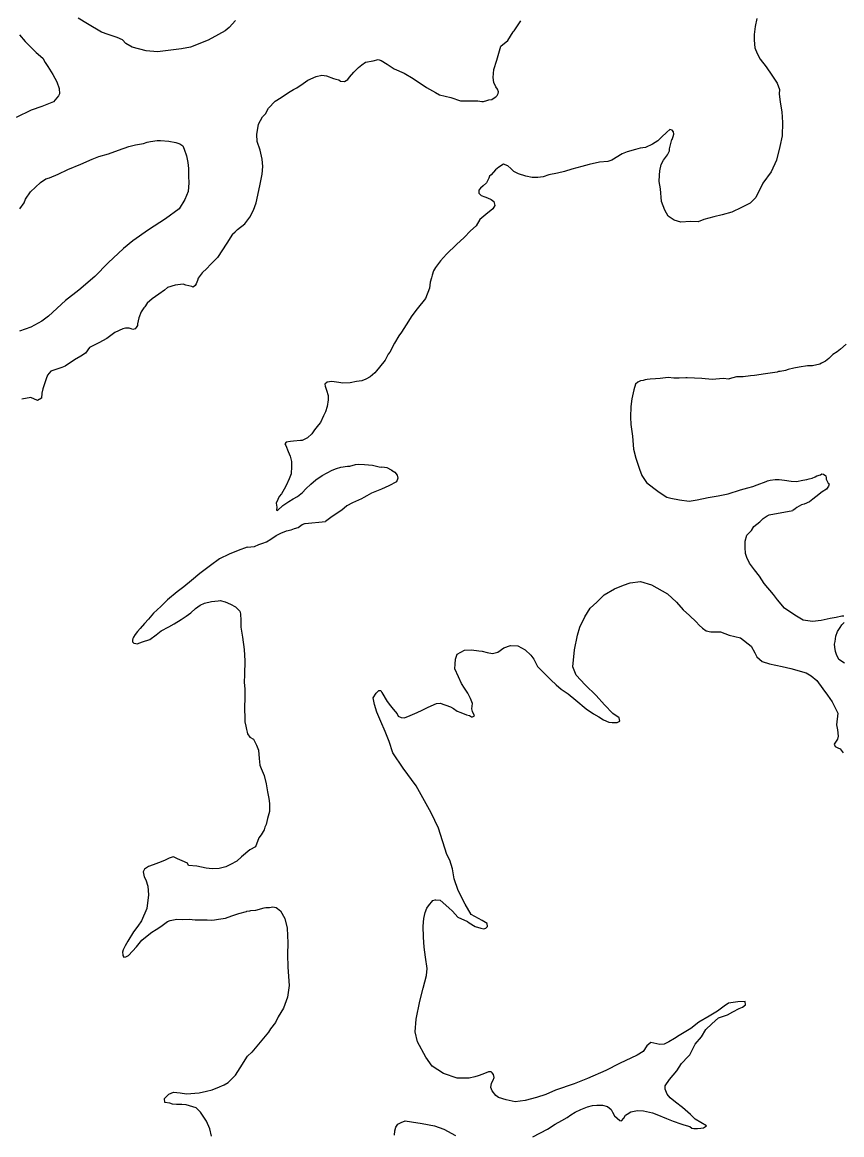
# Model space of a CAD drawing. Extents: x 31699 to 244310, y -8841 to 11474.
# Drawn here: x 147352.6 to 147581, y 1392.6 to 1702.5 of the extents above; entities that cross this region are included whole.
import ezdxf

# ---------------------------------------------------------------- set-up
doc = ezdxf.new("R2010")
doc.units = 0
doc.layers.add('R_Draft', color=7, linetype='Continuous')

msp = doc.modelspace()

# ---------------------------------------------------------------- linework, layer by layer
at = {"layer": 'R_Draft'}
for points in [[(147411.96, 1703.07), (147410.23, 1701.09), (147409.12, 1700.12), (147407.29, 1699.13), (147404.34, 1697.57), (147399.47, 1695.56), (147396.95, 1695.09), (147393.23, 1694.71), (147390.25, 1694.29), (147387.11, 1694.53), (147383.21, 1695.62), (147381.45, 1696.63), (147380.49, 1697.61), (147379, 1698.3), (147376.51, 1699.09), (147374.63, 1699.77), (147370.76, 1702.06), (147368.12, 1703.72)], [(147423.09, 1680.54), (147424.74, 1681.6), (147426.76, 1682.99), (147428.14, 1683.77), (147429.06, 1684.26), (147430.83, 1685.45), (147432.2, 1686.36), (147434.44, 1687.43), (147436.03, 1687.81), (147437.37, 1687.58), (147439.33, 1686.84), (147440, 1686.66), (147440.8, 1686.48), (147441.28, 1686.16), (147442.35, 1686.06), (147443.27, 1686.55), (147443.78, 1687.24), (147444.94, 1688.61), (147446.31, 1689.92), (147447.22, 1690.68), (147448.2, 1691.44), (147450.32, 1691.77), (147451.71, 1692.15), (147452.59, 1691.84), (147454.22, 1690.89), (147456.26, 1689.54), (147459.03, 1688.35), (147461.47, 1686.89), (147465.22, 1684.39), (147467.73, 1682.93), (147468.88, 1682.36), (147471.97, 1681.58), (147474.67, 1680.66), (147475.73, 1680.63), (147477.47, 1680.61), (147479.07, 1680.66), (147479.54, 1680.6), (147480.61, 1680.5), (147481.08, 1680.45), (147482, 1680.74), (147482.6, 1680.89), (147483.39, 1681.05), (147483.85, 1681.27), (147484.57, 1681.75), (147484.9, 1682.1), (147485.15, 1682.51), (147485.21, 1682.71), (147485.27, 1683.11), (147485.04, 1683.91), (147484.56, 1684.56), (147483.99, 1685.75), (147483.81, 1687.15), (147483.95, 1689.35), (147484.87, 1691.99), (147485.96, 1695.83), (147487.91, 1697.49), (147489.38, 1699.87), (147489.64, 1700.15), (147491.56, 1702.95)], [(147557.31, 1703.61), (147556.85, 1701.33), (147556.51, 1699.11), (147556.56, 1697.57), (147556.76, 1695.38), (147557.4, 1693.79), (147558.25, 1692.21), (147559.91, 1690.12), (147561.45, 1687.83), (147562.92, 1685.6), (147563.57, 1683.81), (147563.54, 1682.61), (147563.81, 1680.28), (147564.22, 1677.62), (147564.44, 1674.62), (147564.35, 1670.87), (147563.7, 1667.91), (147562.75, 1664.07), (147561.31, 1660.89), (147558.93, 1657.74), (147556.98, 1653.74), (147555.43, 1652.16), (147553, 1650.89), (147550.3, 1649.6), (147547.59, 1648.86), (147545.33, 1648.32), (147542.55, 1647.57), (147540.9, 1646.92), (147538.83, 1646.99), (147536.1, 1646.85), (147534.22, 1647.39), (147532.59, 1648.48), (147531.67, 1650.19), (147530.73, 1652.57), (147530.43, 1656.1), (147530.1, 1658.17), (147530.18, 1659.97), (147530.28, 1661.11), (147530.63, 1662.93), (147531.32, 1664.15), (147532.35, 1665.58), (147532.92, 1666.74), (147532.97, 1667.27), (147533.63, 1669.83), (147533.69, 1669.83), (147534, 1670.71), (147534.12, 1671.32), (147534.03, 1671.98), (147533.68, 1672.51), (147533.08, 1672.62), (147532.23, 1671.93), (147530.74, 1670.55), (147529.7, 1669.52), (147528.19, 1668.6), (147526.22, 1667.68), (147524.76, 1667.43), (147523.43, 1667.13), (147521.12, 1666.46), (147519.8, 1665.88), (147516.85, 1664.12), (147515.72, 1663.76), (147513.4, 1663.56), (147510.55, 1662.94), (147508.49, 1662.34), (147505.72, 1661.59), (147503.66, 1661), (147501.75, 1660.47), (147499.29, 1660), (147497.7, 1659.48), (147496.24, 1659.31), (147494.71, 1659.33), (147492.9, 1659.61), (147490.87, 1660.35), (147489.59, 1660.92), (147488.76, 1661.83), (147487.87, 1662.54)], [(147351.8, 1699.03), (147353.39, 1697.21), (147354.83, 1695.71), (147356.48, 1694.09), (147358.32, 1692.54), (147358.96, 1691.36), (147359.73, 1690.18), (147361.12, 1688.02), (147362.19, 1685.92), (147362.84, 1684.07), (147362.95, 1682.6), (147362.63, 1682.06), (147361.28, 1680.41), (147358.06, 1679.05), (147355.02, 1678.09), (147350.89, 1675.97)], [(147423.09, 1680.54), (147421.17, 1678.58)], [(147412.54, 1644.81), (147414.57, 1646.34), (147415.98, 1648.26), (147416.99, 1650.16), (147417.73, 1652.18), (147418.2, 1654.34), (147418.91, 1657.43), (147419.43, 1660.25), (147419.63, 1662.33), (147419.44, 1664.4), (147418.83, 1666.92), (147418.03, 1669.3), (147417.97, 1671.24), (147418.42, 1674.13), (147419.56, 1676.23), (147420.33, 1677.06), (147421.17, 1678.58)], [(147351.85, 1650.56), (147353.13, 1652.2), (147353.5, 1653.28), (147354.9, 1655.26), (147357.69, 1657.88), (147359.13, 1658.92), (147360.18, 1659.22), (147362.55, 1660.22), (147365.31, 1661.51), (147368.86, 1663.01), (147372.02, 1664.37), (147373.93, 1665.1), (147376.64, 1665.85), (147379.34, 1666.93), (147382.31, 1667.88), (147384.16, 1668.4), (147386.34, 1668.8), (147387.33, 1669.1), (147388.32, 1669.33), (147390.18, 1669.58), (147391.11, 1669.61), (147393.38, 1669.41), (147395.4, 1669), (147396.47, 1668.63), (147397.29, 1668.12), (147397.71, 1667.2), (147398.37, 1665.35), (147398.45, 1664.82), (147398.69, 1663.49), (147398.87, 1661.76), (147398.94, 1659.69), (147398.99, 1657.76), (147398.8, 1655.35), (147397.87, 1653.12), (147396.28, 1650.54), (147392.5, 1647.75), (147387.73, 1644.68), (147383.35, 1641.68), (147380.82, 1639.47), (147376.54, 1635.53), (147372.79, 1631.68), (147368.31, 1627.88), (147364.6, 1624.97), (147359.86, 1620.69), (147358.04, 1619.23), (147354.96, 1617.61), (147351.8, 1616.44)], [(147487.87, 1662.54), (147486.73, 1662.97), (147485.42, 1662.2), (147484.5, 1661.43), (147483.28, 1660.06), (147482.82, 1659.65), (147482.57, 1659.11), (147481.94, 1657.82), (147481.04, 1656.92), (147480.32, 1656.3), (147479.8, 1655.75), (147479.83, 1654.88), (147480.45, 1654.3), (147481.53, 1653.86), (147482.2, 1653.61), (147483.22, 1653.11), (147483.96, 1652.6), (147484.26, 1651.47), (147483.76, 1650.52), (147481.74, 1648.99), (147480.11, 1647.54), (147479.03, 1645.83), (147477.53, 1644.39), (147475.72, 1642.6), (147473.58, 1640.59), (147470.79, 1637.97), (147469.11, 1636.05), (147467.69, 1634.21), (147467.19, 1633.32), (147466.76, 1632.04), (147466.58, 1631.3), (147466.28, 1630.09), (147466.06, 1628.41), (147464.95, 1625.57), (147462.63, 1622.7), (147461.15, 1620.71), (147459.56, 1618.19), (147458.22, 1616.22), (147457.51, 1615.19), (147456.31, 1613.15), (147455.05, 1610.64), (147454.53, 1610.03), (147453.71, 1608.4), (147452.1, 1606.48), (147451.33, 1605.39), (147450.81, 1604.84), (147449.51, 1603.73), (147448.33, 1603.09), (147447.21, 1602.66), (147445.68, 1602.41), (147443.96, 1602.1), (147441.89, 1601.97), (147440.82, 1602.14), (147438.81, 1602.41), (147437.55, 1602.24), (147436.9, 1601.69), (147436.98, 1601.15), (147437.35, 1600.03), (147437.79, 1598.5), (147437.82, 1597.37), (147437.55, 1595.49), (147437.06, 1594.01), (147436.56, 1592.85), (147435.68, 1591.02), (147435.16, 1590.41), (147434, 1588.97), (147433.23, 1587.88), (147432.07, 1586.77), (147431.34, 1586.42), (147430.62, 1586), (147430.09, 1585.98), (147428.16, 1585.79), (147427.29, 1585.76), (147426.16, 1585.53), (147425.71, 1585.12), (147425.99, 1584.59), (147426.71, 1582.94), (147427.21, 1581.62), (147427.59, 1580.16), (147427.63, 1578.76), (147427.49, 1576.75), (147426.93, 1575.33), (147426.12, 1573.43), (147425.55, 1572.48), (147425.17, 1571.8), (147424.85, 1571.19), (147424.21, 1570.44), (147423.83, 1569.56), (147423.33, 1568.54), (147423.49, 1567.47), (147423.39, 1566.6), (147423.66, 1566.48), (147425.15, 1567.86), (147426.85, 1568.98), (147428.1, 1569.75), (147429.28, 1570.45), (147430.65, 1571.56), (147431.62, 1572.53), (147432.98, 1573.84), (147434.41, 1575.08), (147436.18, 1576.27)], [(147411.16, 1643.45), (147409.62, 1640.98), (147406.94, 1637.03), (147405.07, 1635.04), (147403.97, 1633.94), (147402.74, 1632.7), (147401.58, 1631.26), (147401.4, 1630.59), (147401.03, 1629.65), (147400.78, 1629.24), (147400.19, 1628.75), (147399.79, 1628.88), (147398.11, 1629.29), (147397.44, 1629.54), (147395.18, 1629.27), (147393.07, 1628.68), (147392.22, 1627.85), (147390.66, 1626.8), (147388.76, 1625.48), (147387.34, 1624.24), (147386.76, 1623.28), (147386.44, 1622.94), (147385.67, 1621.85), (147385.06, 1620.16), (147384.71, 1618.55), (147384.66, 1618.01), (147384.27, 1617.47), (147384.02, 1617.13), (147383.42, 1616.98), (147382.95, 1617.1), (147382.35, 1617.28), (147381.35, 1617.32), (147380.62, 1617.09), (147378.32, 1616.09), (147376.1, 1614.42), (147373.94, 1613.22), (147371.31, 1611.95), (147370.16, 1610.38), (147368.86, 1609.54), (147367.15, 1608.48), (147364.48, 1606.74), (147363.55, 1606.38), (147360.52, 1605.28), (147359.56, 1604.19), (147359.19, 1603.18), (147358.76, 1601.83), (147358.34, 1600.41), (147358.04, 1599.2), (147357.88, 1597.8), (147356.77, 1597.16), (147354.94, 1597.98), (147352.43, 1597.5)], [(147411.16, 1643.45), (147411.91, 1644.16), (147412.54, 1644.81)], [(147582.2, 1612.85), (147580.64, 1611.47), (147579.66, 1610.7), (147578.49, 1609.93), (147577.38, 1608.9), (147576.47, 1608.14), (147575.35, 1607.57), (147574.89, 1607.29), (147572.84, 1606.83), (147571.44, 1606.78), (147569.12, 1606.45), (147567.59, 1606.14), (147566.07, 1605.76), (147565.27, 1605.53), (147563.75, 1605.22), (147563.35, 1605.21), (147562.95, 1605.06), (147559.7, 1604.57), (147556.64, 1604.14), (147555.51, 1603.98), (147553.52, 1603.72), (147551.65, 1603.73), (147549.6, 1603.2), (147549.53, 1603.07), (147547.93, 1603.29), (147544.8, 1602.99)], [(147544.8, 1602.99), (147541.99, 1603.31), (147537.85, 1603.46), (147537.51, 1603.45), (147535.65, 1603.39), (147534.12, 1603.35), (147532.57, 1603.57), (147530.38, 1603.24), (147529.05, 1603.2), (147527.59, 1603.09), (147526.72, 1602.99), (147526.19, 1602.91), (147525.6, 1602.69), (147524.86, 1602.61), (147524.14, 1602.25), (147523.49, 1601.7), (147523, 1600.15), (147522.48, 1597.59), (147522.14, 1595.44), (147522.09, 1592.5), (147522.15, 1590.5), (147522.65, 1587.24), (147522.95, 1583.64), (147523.56, 1581.11), (147524.59, 1578), (147525.24, 1576.28), (147526.56, 1574.32), (147528.61, 1572.71), (147530.05, 1571.61), (147532.22, 1570.21), (147533.3, 1569.91), (147535.78, 1569.44), (147538.46, 1569.12), (147540.65, 1569.45), (147543.77, 1570.15), (147546.55, 1570.63), (147549.27, 1571.18), (147552.71, 1572.28), (147554.83, 1572.81), (147556.22, 1573.19), (147557.41, 1573.62), (147559.91, 1574.63), (147560.24, 1574.78), (147560.97, 1575), (147562.36, 1575.17), (147563.5, 1575.14), (147565.04, 1574.98), (147566.85, 1574.7), (147568.32, 1574.61), (147570.11, 1574.93), (147571.24, 1575.1), (147571.9, 1575.32), (147572.76, 1575.55), (147573.55, 1575.9), (147574.01, 1576.12), (147575, 1576.48), (147575.4, 1576.69), (147575.86, 1576.64), (147576.48, 1576.19), (147576.63, 1575.59), (147576.64, 1575.19), (147577.2, 1574.14), (147577.41, 1573.94), (147577.23, 1573.27), (147576.72, 1572.45), (147575.54, 1571.75), (147573.71, 1570.36), (147572.87, 1569.67), (147571.96, 1568.9), (147570.44, 1568.26), (147569.78, 1568.04), (147568.47, 1567.33), (147568.01, 1566.98), (147567.36, 1566.5)], [(147436.18, 1576.27), (147437.56, 1576.98), (147438.94, 1577.75), (147440.12, 1578.19), (147441.38, 1578.56), (147443.24, 1578.88), (147443.84, 1578.9), (147445.43, 1579.28), (147446.16, 1579.37), (147447.96, 1579.36), (147447.97, 1579.35)], [(147455.46, 1577.79), (147455.48, 1577.77), (147455.96, 1577.45), (147456.43, 1577.2), (147457.06, 1576.35), (147457.28, 1575.49), (147456.91, 1574.47), (147454.74, 1573.34), (147452.7, 1572.41), (147449.87, 1571.32), (147448.62, 1570.62), (147447.77, 1570.13), (147447.11, 1569.77), (147444.61, 1568.63), (147443.03, 1567.78), (147441.67, 1566.61), (147440.88, 1566.18), (147439.96, 1565.49), (147438.98, 1564.79), (147437.09, 1563.46)], [(147447.97, 1579.35), (147450.17, 1579.13), (147452.04, 1578.68)], [(147452.04, 1578.68), (147452.05, 1578.67), (147452.76, 1578.62)], [(147455.48, 1577.77), (147454.25, 1578.39), (147452.76, 1578.62)], [(147559.33, 1546.21), (147558.01, 1548.18), (147556.64, 1550.02), (147555.26, 1551.86), (147554.55, 1553.38), (147554.12, 1554.5), (147554.01, 1556.24), (147554.03, 1557.98), (147554.53, 1559.59), (147555.76, 1560.96), (147556.46, 1562.05), (147558.1, 1563.36), (147559.07, 1564.25), (147560.19, 1565.01), (147560.71, 1565.29), (147567.36, 1566.5)], [(147415.24, 1556.33), (147417.27, 1556.5), (147418.52, 1557), (147419.58, 1557.36), (147420.64, 1557.79), (147421.88, 1558.55), (147423.32, 1559.52), (147424.64, 1560.16), (147426.22, 1560.86), (147427.55, 1561.16), (147428.47, 1561.52), (147429.46, 1561.81), (147430.18, 1562.3), (147430.58, 1562.57), (147431.3, 1562.86), (147431.37, 1562.86), (147437.09, 1563.46)], [(147415.24, 1556.33), (147412.74, 1555.36), (147410.19, 1554.38), (147407.51, 1553.07), (147405.06, 1551.16), (147402.09, 1548.97), (147399.77, 1547), (147397.58, 1545.23), (147395.71, 1543.82), (147393.01, 1541.64), (147391.15, 1539.75), (147389.17, 1537.87), (147387.77, 1536.27), (147386.62, 1535.02), (147385.42, 1533.63), (147384.72, 1532.8), (147384.02, 1531.97), (147383.59, 1531.22), (147383.4, 1530.81), (147383.29, 1530.4), (147383.31, 1529.87), (147383.66, 1529.55), (147384.2, 1529.44), (147384.6, 1529.39), (147386.11, 1529.92), (147388.14, 1530.61), (147389.89, 1531.89), (147391.24, 1532.95), (147393.46, 1534.11), (147394.89, 1534.97), (147396.84, 1536.12), (147398.26, 1537.05), (147399.56, 1537.97), (147400.84, 1539.16), (147402.13, 1540.09), (147403.31, 1540.67), (147405.35, 1541.16), (147407.14, 1541.37), (147407.74, 1541.39), (147409.09, 1541.05), (147410.58, 1540.38), (147411.95, 1539.63), (147413.2, 1538.42), (147413.43, 1537.69), (147413.44, 1535.89), (147413.52, 1533.96), (147413.91, 1531.17), (147414.45, 1527.79), (147414.58, 1524.59), (147414.48, 1520.84), (147414.44, 1518.57), (147414.58, 1516.84), (147414.58, 1515.37), (147414.57, 1513.97), (147414.52, 1511.96), (147414.51, 1510.63), (147414.63, 1509.43), (147414.64, 1507.63), (147414.89, 1506.43), (147415.06, 1505.51), (147415.23, 1504.78), (147415.31, 1504.32), (147416.02, 1503.34), (147417.03, 1502.79)], [(147472.46, 1466.68), (147471.73, 1469.07), (147470.89, 1470.65), (147468.57, 1478.02), (147466.53, 1482.31), (147462.34, 1489.76), (147458.75, 1494.75), (147455.84, 1498.96), (147454.83, 1502.14), (147453.69, 1504.92), (147452.49, 1507.7), (147451.36, 1510.35), (147450.77, 1512.47), (147450.39, 1514.27), (147451.16, 1515.62), (147451.94, 1516.31), (147452.54, 1516.39), (147452.82, 1515.8), (147454.22, 1513.29), (147455.18, 1512.11), (147455.93, 1511.19), (147457.04, 1509.82), (147457.32, 1509.16), (147458.19, 1508.84), (147459.13, 1508.73), (147460.65, 1509.37), (147461.37, 1509.66), (147462.62, 1510.22), (147464.01, 1510.86), (147465.72, 1511.7), (147468.02, 1512.69), (147469.02, 1512.78), (147471.91, 1511.85), (147472.72, 1511.34), (147473.81, 1510.63), (147474.75, 1510.18), (147476.36, 1509.62), (147477.24, 1509.38), (147477.78, 1508.99), (147478.05, 1508.99), (147478.64, 1509.34), (147478.01, 1510.46), (147477.86, 1511.26), (147478.08, 1512.74), (147477.45, 1514.13), (147476.74, 1515.65), (147475.78, 1517.03), (147474.94, 1518.34), (147474.1, 1520.19), (147473.11, 1522.38), (147473.21, 1523.71), (147473.31, 1525.12), (147473.74, 1526.47), (147475.78, 1527.59), (147477.77, 1527.7), (147479.78, 1527.42), (147480.78, 1527.31), (147482.12, 1526.94), (147483.66, 1526.64), (147485.12, 1527.08), (147486.82, 1528.26), (147488.6, 1528.9), (147490.67, 1528.82), (147492.7, 1527.67), (147494.27, 1526.24), (147495.16, 1525.12), (147496.15, 1523.07), (147498.33, 1520.92), (147499.91, 1519.29), (147501.34, 1517.92), (147502.77, 1516.75), (147504.67, 1515.39), (147506.85, 1513.64), (147509.77, 1511.24), (147511.81, 1509.82), (147513.3, 1508.99), (147514.52, 1508.15), (147516, 1507.52), (147517, 1507.41), (147518, 1507.43), (147518.33, 1507.44), (147519.12, 1507.79), (147518.9, 1508.72), (147517.2, 1509.95), (147514.88, 1512.37), (147512.48, 1514.98), (147509.41, 1517.92), (147506.94, 1520.6), (147506.01, 1522.98), (147506.49, 1527.67), (147507.32, 1531.77), (147507.93, 1533.99), (147509.32, 1536.9), (147510.86, 1539.27), (147512.68, 1540.99), (147514.77, 1542.98), (147517.65, 1544.72), (147520.09, 1545.72), (147522.01, 1546.36), (147524.87, 1546.7), (147527.95, 1545.84)], [(147527.95, 1545.84), (147532.35, 1543.28), (147534.94, 1540.93), (147536.73, 1538.84), (147538.57, 1537.21), (147540.41, 1535.52), (147541.23, 1534.6), (147542.19, 1533.69), (147543.14, 1532.98), (147544.48, 1532.74), (147547.08, 1532.74), (147547.14, 1532.74), (147549.57, 1531.8), (147552.72, 1531.01), (147555.71, 1528.67), (147556.69, 1526.89), (147557.25, 1525.77), (147558.75, 1524.47), (147560.83, 1523.79), (147564.32, 1523.07), (147566.79, 1522.53), (147571.02, 1521.3), (147572.44, 1520.46), (147574.01, 1519.1), (147575.67, 1516.86), (147576.98, 1515.02), (147578.29, 1513.19), (147579.84, 1510.08), (147579.52, 1506.8), (147579.82, 1505.4), (147580, 1503.6), (147579.76, 1502.79), (147579.18, 1501.98), (147578.86, 1501.37), (147579.14, 1500.71), (147579.88, 1500.39), (147580.49, 1500.07), (147580.83, 1499.75), (147581.38, 1499.02)], [(147581.55, 1537.06), (147580.95, 1537.04), (147579.36, 1536.74), (147577.77, 1536.43), (147575.25, 1535.84), (147572.79, 1535.58), (147570.19, 1535.91), (147567.89, 1537.33), (147565.04, 1539.26), (147563.05, 1541.62), (147561.94, 1543.06), (147559.33, 1546.21)], [(147581.75, 1523.96), (147580.13, 1524.99), (147579.49, 1526.38), (147579.2, 1527.24), (147579.04, 1528.44), (147578.95, 1529.31), (147579.13, 1529.98), (147579.3, 1531.46), (147579.73, 1532.8), (147580.5, 1533.89), (147580.95, 1534.64), (147581.66, 1535.32)], [(147417.04, 1502.79), (147417.81, 1501.1), (147418.38, 1499.72), (147418.57, 1497.38), (147418.82, 1495.51), (147419.17, 1494.59), (147419.95, 1492.67), (147420.55, 1490.34), (147420.87, 1488.15), (147421.25, 1486.22), (147421.48, 1484.89), (147421.47, 1482.68), (147420.92, 1480.73), (147420.5, 1479.05), (147420.19, 1478.24), (147419.94, 1477.56), (147419.11, 1476.14), (147418.53, 1475.26), (147417.58, 1472.76)], [(147417.58, 1472.76), (147416.02, 1471.96), (147413.7, 1469.99), (147412.36, 1468.8), (147410.6, 1467.85), (147409.29, 1467.26), (147407.44, 1466.79), (147405.52, 1466.64), (147403.78, 1466.83), (147401.22, 1467.39), (147398.88, 1467.62), (147398.59, 1468.21), (147397.16, 1468.89), (147395.87, 1469.5), (147394.92, 1469.93), (147394.58, 1469.98), (147393.47, 1469.6), (147392.16, 1469.01), (147390.52, 1468.34), (147389.08, 1467.74), (147387.77, 1467.29), (147386.67, 1466.57), (147386.23, 1465.82), (147386.56, 1464.43), (147386.99, 1463.65), (147387.53, 1461.8), (147387.77, 1459.41), (147387.26, 1455.65), (147385.81, 1452.18), (147384.81, 1450.73), (147383.54, 1449.08), (147381.99, 1446.47), (147381.24, 1445.24), (147380.69, 1444.08), (147380.52, 1443.41), (147380.61, 1442.74), (147380.56, 1442.54), (147380.91, 1442.02), (147381.44, 1442.11), (147382.16, 1442.54), (147384.38, 1444.97), (147385.91, 1446.77), (147387.84, 1448.39), (147388.68, 1449.03), (147389.91, 1449.81), (147391.21, 1450.6), (147393.02, 1451.95), (147393.8, 1452.25), (147395.65, 1452.6), (147397.12, 1452.52), (147399.12, 1452.61), (147400.72, 1452.48), (147402.72, 1452.49), (147404.06, 1452.42), (147405.26, 1452.4), (147406.12, 1452.44), (147407.25, 1452.62), (147409.17, 1452.9), (147411, 1453.58), (147412.05, 1453.96), (147412.91, 1454.2), (147415.08, 1454.82), (147415.15, 1454.83), (147416.01, 1455), (147416.27, 1455.07), (147417.67, 1455.13)], [(147533.11, 1402.86), (147532.29, 1403.91), (147531.79, 1405.24), (147531.76, 1406.24), (147532.92, 1408.01), (147534.99, 1410.4), (147536.27, 1412.43), (147538.15, 1414.35), (147538.61, 1414.83), (147540.13, 1417.81), (147541.88, 1419.86), (147543.09, 1421.89), (147544.72, 1423.53), (147546.61, 1425.12), (147549.12, 1425.98), (147550.63, 1426.82), (147552.41, 1427.73), (147553.26, 1428.16), (147554.18, 1428.78), (147554.02, 1429.71), (147551.96, 1429.59), (147549.37, 1429.2), (147548.19, 1428.43), (147546.36, 1427.05), (147544, 1425.59), (147541.11, 1423.91), (147538.89, 1422.19), (147535.67, 1420.24), (147534.36, 1419.4), (147532.78, 1418.5), (147531.47, 1417.86), (147530.27, 1417.7), (147527.73, 1418.24), (147526.68, 1417.35), (147525.59, 1415.78), (147523.95, 1414.74), (147519.01, 1412.41), (147515.2, 1410.51), (147510.06, 1408.25), (147506.36, 1406.76), (147501.21, 1404.96), (147498.44, 1403.82), (147495.93, 1402.96), (147492.75, 1402.08), (147489.96, 1401.74), (147487.42, 1402.28), (147485.27, 1402.96), (147484.52, 1403.55), (147483.49, 1404.86), (147483.2, 1405.79), (147483.3, 1406.93), (147483.81, 1407.81), (147484.06, 1408.55), (147483.91, 1409.35), (147483.56, 1409.87), (147483.29, 1410.13), (147482.49, 1410.11), (147480.9, 1409.47), (147479.58, 1409.04), (147478.72, 1408.75), (147477.13, 1408.38), (147473.74, 1408.36), (147469.97, 1409.61), (147466.79, 1411.67), (147465.06, 1414.23), (147462.69, 1418.45), (147462.08, 1421.25), (147462.32, 1424.79), (147463.4, 1429.77), (147464.3, 1433.4), (147465.21, 1436.96), (147465.43, 1438.91), (147464.95, 1442.1), (147464.61, 1444.84), (147464.41, 1447.64), (147464.33, 1450.71), (147464.48, 1452.85), (147464.9, 1454.47), (147465.34, 1455.68), (147465.79, 1456.36), (147466.95, 1457.86), (147467.68, 1458.01), (147467.81, 1458.01), (147469.08, 1457.91), (147471.47, 1455.83), (147472.49, 1454.85), (147474, 1453.22), (147476.63, 1452.01), (147477.1, 1451.62), (147478.8, 1450.6), (147480.41, 1450.17), (147481.21, 1449.99), (147481.74, 1450.13), (147482.19, 1450.61), (147482.17, 1451.48), (147480.75, 1452.31), (147477.64, 1453.98), (147476.04, 1456.81), (147474.01, 1460.64), (147472.93, 1463.89), (147472.46, 1466.68)], [(147417.67, 1455.13), (147420.02, 1455.78), (147420.49, 1455.85), (147421.49, 1455.88), (147422.42, 1456.1), (147423.35, 1455.86), (147424.51, 1454.95), (147425.7, 1452.84), (147426.37, 1450.12), (147426.54, 1446.04), (147426.48, 1442.77), (147426.57, 1439.29), (147426.97, 1434.16), (147426.45, 1430.93), (147425.33, 1427.83), (147423.93, 1425.46), (147423.1, 1423.9), (147421.74, 1422.13), (147421.17, 1421.18), (147416.58, 1415.6)], [(147405.35, 1392.17), (147404.86, 1394.22), (147403.9, 1396.38), (147402.2, 1398.85), (147401.02, 1400.07), (147400.07, 1400.36), (147398.25, 1400.88), (147397.05, 1400.97), (147395.58, 1401.04), (147394.44, 1401.12), (147393.7, 1401.36), (147392.29, 1401.57), (147392.24, 1402.7), (147393.46, 1403.89), (147394.7, 1404.41), (147396.57, 1404.29), (147398.32, 1403.96), (147401.9, 1404.25), (147403.95, 1404.73), (147405.53, 1405.07), (147407.56, 1405.95), (147408.41, 1406.32), (147408.68, 1406.4), (147408.81, 1406.47), (147409.98, 1407.13), (147411.95, 1409.21), (147413.33, 1411.27), (147415.33, 1414.43), (147416.58, 1415.6)], [(147494.87, 1392.04), (147498.95, 1394.14), (147501.05, 1395.53), (147502.96, 1396.51), (147504.47, 1397.35), (147505.45, 1398.11), (147506.69, 1398.88), (147508.27, 1399.65), (147510.06, 1400.36), (147511.51, 1400.73), (147512.71, 1400.83), (147514.31, 1400.87), (147515.65, 1400.43), (147516.74, 1399.59), (147517.09, 1398.86), (147517.65, 1397.87), (147518.33, 1397.16), (147519.15, 1396.51), (147519.62, 1396.45), (147520.2, 1397.2), (147520.71, 1398.02), (147521.17, 1398.36), (147522.15, 1398.99), (147524.01, 1399.3), (147525.68, 1399.27), (147528.22, 1398.67), (147529.43, 1398.23), (147532.13, 1397.09), (147533.95, 1396.34), (147536.1, 1395.65), (147536.97, 1395.34), (147538.58, 1394.84), (147539.13, 1394.46), (147539.73, 1394.34), (147540.73, 1394.36), (147541.72, 1394.45), (147542.45, 1394.54), (147543.24, 1395.03), (147540.06, 1396.89), (147538.83, 1398.19), (147536.58, 1400.14), (147534.61, 1401.63), (147533.11, 1402.86)], [(147456.28, 1392.5), (147456.38, 1393.7), (147456.69, 1394.65), (147457.2, 1395.53), (147458.19, 1396.02), (147459.25, 1396.45), (147461.05, 1396.22), (147464.06, 1395.69), (147467.48, 1395.11), (147470.1, 1394.17), (147473.34, 1392.38)]]:
    msp.add_lwpolyline(points, dxfattribs=at)

doc.saveas('drawing.dxf')
